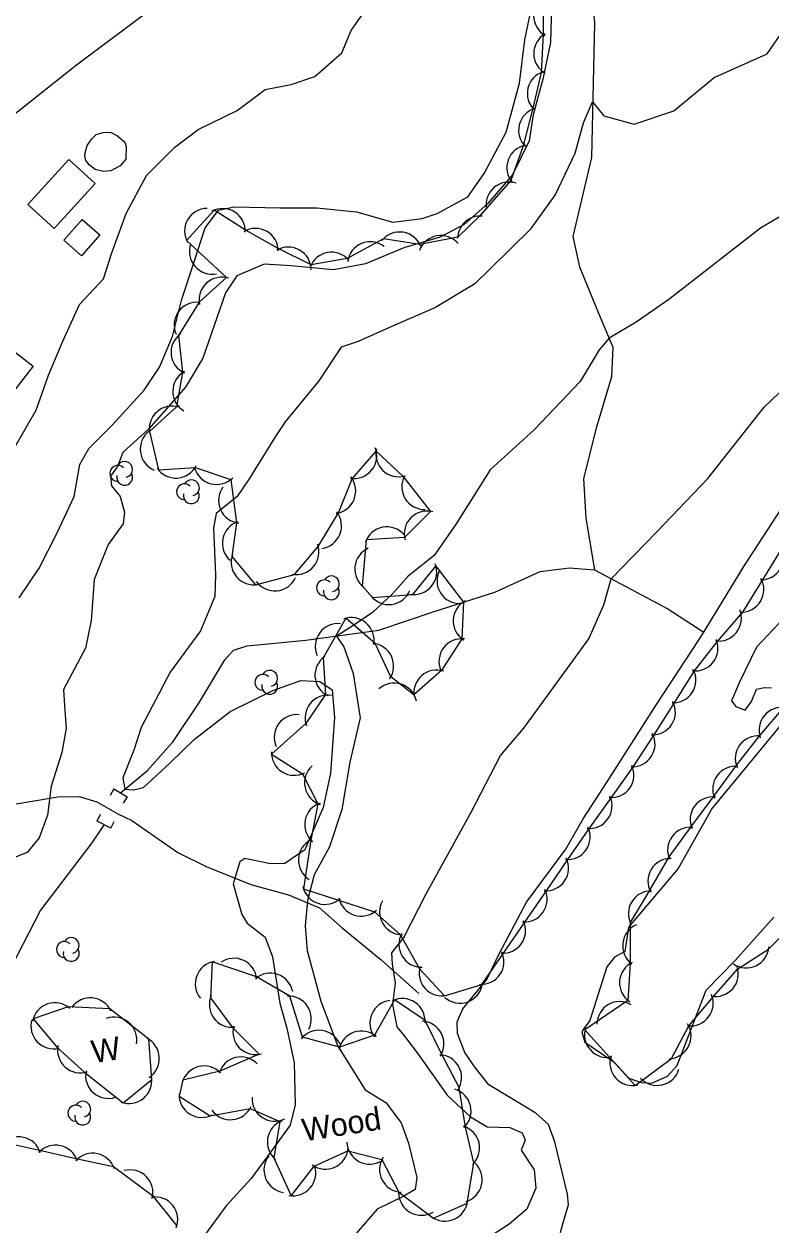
# Model space of a CAD drawing. Extents: x 646142 to 649934, y 5874075 to 5876351.
# Drawn here: x 647449.8 to 647548.4, y 5874738.3 to 5874896.7 of the extents above; entities that cross this region are included whole.
import ezdxf

# ---------------------------------------------------------------- set-up
doc = ezdxf.new("R2010")
doc.units = 0
for name, color, linetype in [('Niveau 1', 7, 'Continuous'), ('Niveau 2', 7, 'Continuous'), ('Niveau 21', 7, 'Continuous'), ('Niveau 22', 7, 'Continuous'), ('Niveau 26', 7, 'Continuous'), ('Niveau 31', 7, 'Continuous'), ('Niveau 4', 7, 'Continuous'), ('Niveau 44', 7, 'Continuous')]:
    doc.layers.add(name, color=color, linetype=linetype)

msp = doc.modelspace()

# ---------------------------------------------------------------- linework, layer by layer
at = {"layer": 'Niveau 1'}
msp.add_lwpolyline([(647449.16, 5874821.04), (647451.81, 5874824.99), (647454.16, 5874829.54), (647456.42, 5874834.44), (647457.16, 5874838.66), (647458.35, 5874840.76), (647461.44, 5874843.81), (647465.66, 5874848.43), (647467.69, 5874851.5), (647469.39, 5874855.52), (647470.65, 5874860.43), (647472.2, 5874865.25), (647473.73, 5874869.84), (647475.48, 5874872.17), (647477.55, 5874872.61), (647483.6, 5874872.51), (647488.47, 5874872.52), (647493.69, 5874871.99), (647498.47, 5874870.59), (647502.35, 5874871.09), (647504.34, 5874871.76), (647508.4, 5874873.97), (647510.54, 5874877.04), (647513.44, 5874882.46), (647515.18, 5874888.93), (647515.88, 5874894.66), (647516.94, 5874899.73)], dxfattribs=at)
at = {"layer": 'Niveau 2'}
for points in [[(647516.73, 5874869.78), (647519.92, 5874874.19), (647522.53, 5874879.72), (647523.64, 5874883.7), (647524.85, 5874886.46), (647526.34, 5874884.62), (647530.34, 5874883.55), (647535.57, 5874885.3), (647540.88, 5874889.68), (647547.86, 5874892.83), (647551.55, 5874898.11), (647555.29, 5874905.15), (647562.82, 5874910.81), (647569.78, 5874916.3), (647581.87, 5874923.46), (647587.37, 5874925.99), (647597.17, 5874928.01), (647609.62, 5874931.58), (647612.46, 5874932.66)], [(647587.02, 5874902.27), (647578.3, 5874894.25), (647568.2, 5874885.98), (647561.56, 5874878.41), (647547, 5874869.81), (647534.88, 5874860.4), (647530.59, 5874857.4), (647527.03, 5874855.29), (647525.71, 5874853.76), (647523.2, 5874849.58), (647517.13, 5874843.22), (647511.31, 5874837.95), (647506.85, 5874830.82), (647503.92, 5874826.66)], [(647499.98, 5874776.35), (647502.89, 5874782), (647508.76, 5874792.7), (647512.71, 5874800.27), (647515.76, 5874803.87), (647524.35, 5874815.66), (647526.31, 5874820.14), (647527.3, 5874823.58), (647533.34, 5874829.76), (647540.06, 5874836.78), (647547.47, 5874846.21), (647553.49, 5874851.98), (647558.46, 5874856.46), (647570.25, 5874863.5), (647581.11, 5874872.68), (647586.59, 5874878.98), (647594.82, 5874886.14), (647599.89, 5874888.52), (647612.06, 5874895.24), (647625.43, 5874900.68)], [(647448.13, 5874840.08), (647451.41, 5874845.82), (647453.05, 5874850.42), (647454.93, 5874854.92), (647457.13, 5874859.74), (647460.29, 5874863.14), (647461.41, 5874866.57), (647463.27, 5874871.77), (647465.98, 5874876.76), (647469.7, 5874880.5), (647472.79, 5874882.85), (647477.93, 5874885.33), (647481.63, 5874888.09), (647485.07, 5874888.78), (647488.18, 5874889.84), (647491.73, 5874892.93), (647493, 5874895.91), (647495.25, 5874899.16)], [(647519.44, 5874899.09), (647519.29, 5874894.29), (647518.26, 5874889.45), (647516.98, 5874884.77), (647516.46, 5874881.32), (647514.28, 5874876.84), (647511.02, 5874873.07), (647507.9, 5874870.31), (647504.72, 5874868.65), (647499.93, 5874867.24), (647494.86, 5874865.1), (647490.65, 5874864.33), (647485.07, 5874864.84), (647481.52, 5874865.07), (647477.91, 5874863.54), (647476.38, 5874861.29), (647473.39, 5874852.69), (647471.14, 5874848.84), (647466.3, 5874843.33), (647462.85, 5874840.24)], [(647516.73, 5874869.78), (647511.33, 5874864.44), (647509.3, 5874862.49), (647504.09, 5874859.34), (647498.45, 5874856.91), (647493.89, 5874854.87), (647491.67, 5874854.13), (647488.72, 5874849.68), (647484.27, 5874844.26), (647483.04, 5874842.44), (647479.51, 5874836.76), (647477.92, 5874834.43), (647475.15, 5874832.16), (647474.81, 5874830.31), (647475.1, 5874824.07), (647474.98, 5874821.24), (647473.09, 5874816.72), (647471.03, 5874813.88), (647469.12, 5874811.23), (647465.28, 5874803.93), (647464.29, 5874800.96), (647462.86, 5874797.3), (647463.13, 5874795.83), (647464.27, 5874795.72), (647465.57, 5874796.03), (647469.12, 5874799.31), (647472.28, 5874802.38), (647477.02, 5874806.07), (647482.63, 5874808.85), (647486.32, 5874810.16), (647488.87, 5874810), (647490.46, 5874808.92), (647490.78, 5874805.26), (647490.24, 5874797.93), (647489.29, 5874793.38), (647486.86, 5874787.8), (647484.22, 5874786.02), (647482.34, 5874785.95), (647478.96, 5874786.67), (647478.3, 5874786.25), (647477.42, 5874783.35), (647478.54, 5874779.29), (647479.25, 5874778.13), (647481.62, 5874776.31), (647482.6, 5874773.71), (647483.58, 5874767.58), (647484.51, 5874764.27), (647485.45, 5874759.72), (647485.61, 5874754.16), (647484.94, 5874751.51), (647482.47, 5874748.1), (647479.77, 5874744.48), (647476.49, 5874740.87), (647473.6, 5874736.88)], [(647462.85, 5874840.24), (647462.16, 5874838.36), (647461.24, 5874837.1), (647461.37, 5874835.82), (647462.51, 5874834.42), (647463.08, 5874832.36), (647462.88, 5874830.82), (647460.93, 5874828.11), (647459.05, 5874823.48), (647458.67, 5874818.06), (647457.92, 5874814.41), (647455.01, 5874808.98), (647455.17, 5874806.83), (647455.36, 5874803.86), (647454.81, 5874800.64), (647453.38, 5874796.23), (647452.9, 5874792.37), (647451.79, 5874789.39), (647450.22, 5874787.48), (647448.13, 5874786.63)], [(647503.92, 5874826.66), (647500.49, 5874823.91), (647498.42, 5874821.59), (647495.79, 5874819.1), (647493.2, 5874817.38), (647491.04, 5874816.01), (647492.01, 5874814.58), (647493.26, 5874811.07), (647494.16, 5874805.22), (647492.81, 5874799.39), (647491.75, 5874793.12), (647490.13, 5874788.2), (647488.09, 5874784.53), (647487.2, 5874781.15), (647486.91, 5874777.81), (647487.19, 5874774.54), (647488.97, 5874767.85), (647491.24, 5874761.9), (647494.84, 5874756.14), (647497.56, 5874754.47), (647499.6, 5874751.79), (647500.53, 5874749.12), (647501.65, 5874744.58), (647501.45, 5874743.03), (647499.84, 5874742.1), (647496.41, 5874740.41), (647493.09, 5874736.56)], [(647499.98, 5874776.35), (647498.31, 5874774.24), (647498.41, 5874772.72), (647498.78, 5874770.23), (647498.42, 5874767.42), (647499.02, 5874764.48), (647500.04, 5874763.22), (647501.82, 5874760.87), (647505.63, 5874755.47), (647508.71, 5874752.59), (647510.91, 5874751.28), (647513.94, 5874751.17), (647515.55, 5874750.5), (647515.94, 5874749.54), (647515.43, 5874748.19), (647517.12, 5874745.59), (647517.37, 5874743.2), (647516.18, 5874740.43), (647513.84, 5874738.43), (647511.34, 5874736.83)]]:
    msp.add_lwpolyline(points, dxfattribs=at)
at = {"layer": 'Niveau 21'}
msp.add_lwpolyline([(647375.88, 5874783.64), (647386.6, 5874800.46), (647387.61, 5874802.05), (647394.24, 5874812.47), (647397.22, 5874817.16), (647401.98, 5874824.88), (647404.82, 5874829.48), (647408.18, 5874834.93), (647412.58, 5874841.62), (647416.22, 5874847.16), (647418.02, 5874849.89), (647426.88, 5874864.06), (647431.4, 5874870.21), (647434.68, 5874873.68), (647435.51, 5874874.45), (647437.78, 5874876.55), (647439.49, 5874877.85), (647444.3, 5874881.5), (647456.75, 5874891.35), (647466.97, 5874898.99)], dxfattribs=at)
at = {"layer": 'Niveau 22'}
msp.add_lwpolyline([(647442.73, 5874792.86), (647454.29, 5874794.82), (647457.11, 5874794.86), (647459.42, 5874794.15), (647462.18, 5874792.55), (647464.03, 5874791.68), (647470.12, 5874787.47), (647473.85, 5874785.61), (647479.75, 5874783.26), (647484.72, 5874781.87), (647488.79, 5874780.16), (647491.78, 5874777.51), (647496.94, 5874773.31), (647501.9, 5874768.86)], dxfattribs=at)
at = {"layer": 'Niveau 26'}
for p, q in [((647461.68, 5874795.86), (647461.17, 5874795)), ((647461.68, 5874795.86), (647463.41, 5874794.81)), ((647463.41, 5874794.81), (647462.89, 5874793.96)), ((647459.46, 5874791.61), (647459.92, 5874792.5)), ((647461.26, 5874790.68), (647459.46, 5874791.61)), ((647461.26, 5874790.68), (647461.72, 5874791.57))]:
    msp.add_line(p, q, dxfattribs=at)
at = {"layer": 'Niveau 31'}
for points in [[(647459.33, 5874882.19), (647460.24, 5874882.45), (647461.23, 5874882.49), (647462.16, 5874882), (647463.13, 5874881.16), (647463.3, 5874880.6), (647463.24, 5874878.9), (647462.51, 5874878.02), (647461.29, 5874877.37), (647460.31, 5874877.27), (647459.22, 5874877.57), (647458.4, 5874878.19), (647457.92, 5874878.84), (647457.84, 5874879.59), (647458.13, 5874880.73), (647458.75, 5874881.6), (647459.33, 5874882.19)], [(647450.32, 5874872.93), (647455.73, 5874878.87), (647459.21, 5874875.7), (647453.81, 5874869.76), (647450.32, 5874872.93)], [(647459.8, 5874868.92), (647457.39, 5874866.18), (647455.07, 5874868.22), (647457.48, 5874870.96), (647459.8, 5874868.92)], [(647443.7, 5874849.12), (647447.68, 5874854.22), (647451.02, 5874851.62), (647447.04, 5874846.51), (647443.7, 5874849.12)]]:
    msp.add_lwpolyline(points, dxfattribs=at)
at = {"layer": 'Niveau 4'}
for points in [[(647512.8, 5874928.12), (647514.57, 5874925.73), (647517.18, 5874922.14), (647522.23, 5874913.06), (647524.07, 5874907.75), (647525.09, 5874896.86), (647524.69, 5874879.14), (647522.24, 5874868.71), (647523.12, 5874864.7), (647525.64, 5874858.61), (647527.52, 5874854.11), (647527.34, 5874850.21), (647525.33, 5874843.44), (647523.65, 5874836.81), (647523.96, 5874831.55), (647525.11, 5874824.75)], [(647533.19, 5874806.86), (647538.92, 5874815.55), (647539.5, 5874816.52), (647544.78, 5874825.2), (647551.62, 5874835.66)], [(647462.54, 5874795.34), (647466.12, 5874798.27), (647469.5, 5874802.12), (647472.97, 5874807.28), (647476.29, 5874812.89), (647477.45, 5874814.17), (647479.28, 5874814.71), (647486.99, 5874815.47), (647496.65, 5874816.77), (647503.95, 5874819.26), (647511.95, 5874821.81), (647517.93, 5874824.51), (647521.78, 5874825.01), (647525.11, 5874824.75), (647534.75, 5874819.59), (647539.5, 5874816.52)], [(647551.6, 5874819.99), (647546.48, 5874814.53), (647544.23, 5874809.95), (647543.19, 5874807.49), (647543.74, 5874806.72), (647544.97, 5874806.25), (647545.8, 5874807.4), (647546.46, 5874808.99), (647547.51, 5874809.22), (647548.46, 5874809.19)], [(647520.61, 5874737.33), (647520.95, 5874738.66), (647521.66, 5874740.98), (647521.51, 5874742.38), (647519.85, 5874749.29), (647519.02, 5874751.57), (647517.33, 5874753.06), (647511.14, 5874756.81), (647509.36, 5874759.11), (647507.97, 5874761.1), (647507, 5874763.6), (647506.96, 5874765.13), (647507.73, 5874766.86), (647510.88, 5874770.71), (647512.54, 5874774.17), (647516.11, 5874780.89), (647521.3, 5874787.89), (647523.61, 5874791.89), (647526.77, 5874796.8), (647533.19, 5874806.86)], [(647549.79, 5874804.37), (647540.63, 5874793.33), (647536.13, 5874785.34), (647529.59, 5874777.62), (647529.1, 5874774.39), (647527.75, 5874773.67), (647526.7, 5874772.38), (647524.47, 5874765.32), (647523.74, 5874764.31), (647523.44, 5874763.81), (647523.82, 5874762.43), (647527.64, 5874759.86), (647529.64, 5874757.69), (647531.24, 5874757.14), (647532.67, 5874757.05), (647534.71, 5874757.96), (647535.98, 5874759.38), (647538.41, 5874765.64), (647539.81, 5874769.31), (647543.67, 5874773.23), (647548.76, 5874778.92)], [(647460.37, 5874791.14), (647458.74, 5874788.74), (647451.99, 5874779.86), (647447.27, 5874770.71), (647443.84, 5874763.92), (647438.88, 5874758.27), (647438.16, 5874756.08), (647437.25, 5874752.35), (647437.07, 5874750.69)]]:
    msp.add_lwpolyline(points, dxfattribs=at)
at = {"layer": 'Niveau 44'}
for points in [[(647518.28, 5874900.27), (647518.3, 5874895.41), (647518.07, 5874890.36), (647516.96, 5874885.63), (647515.7, 5874880.68), (647514.04, 5874876.12), (647509.93, 5874871.42), (647507.04, 5874868.64), (647502.05, 5874867.67), (647497.25, 5874868.43), (647492.47, 5874865.81), (647487.69, 5874864.96), (647483.34, 5874867.12), (647479.11, 5874869.52), (647474.9, 5874872.19), (647471.27, 5874868.19), (647476.54, 5874863.29), (647472.92, 5874860.05), (647470.21, 5874855.67), (647470.71, 5874850.84)], [(647470.71, 5874850.84), (647469.94, 5874846.27), (647466.35, 5874843.01), (647467.55, 5874837.94), (647472.39, 5874838.25), (647477.11, 5874836.68), (647477.86, 5874830.97), (647477.24, 5874826.49), (647480.37, 5874822.78), (647485.5, 5874824.14), (647488.65, 5874827.83), (647491.31, 5874832.26), (647493.13, 5874836.76), (647496.27, 5874840.42), (647499.8, 5874837.09), (647503.46, 5874832.46), (647500.03, 5874829.02), (647494.98, 5874828.69), (647494.45, 5874822.62), (647495.78, 5874821.09), (647501.1, 5874821.5), (647504.17, 5874825.25), (647507.8, 5874820.5), (647507.57, 5874815.65), (647504.92, 5874811.45), (647501.27, 5874808.25), (647498.22, 5874810.62), (647496.14, 5874815.01), (647492.3, 5874818.36), (647489.27, 5874813.14), (647489.61, 5874808.3), (647487, 5874804.46), (647482.46, 5874800.44), (647486.57, 5874797.85), (647488.59, 5874793.87), (647487.66, 5874789.11), (647486.69, 5874782.69), (647491.31, 5874781.19), (647496.06, 5874779.65), (647499.46, 5874776.63), (647502.01, 5874772.13), (647505.31, 5874768.57), (647510.22, 5874770.07), (647512.98, 5874774.06), (647515.91, 5874778.29), (647518.67, 5874782.29), (647521.59, 5874786.52), (647524.35, 5874790.52), (647527.34, 5874794.7), (647530.14, 5874798.67), (647532.95, 5874802.99), (647535.56, 5874807.08), (647538.28, 5874811.42), (647541.28, 5874815.24), (647544.68, 5874819.17), (647547.21, 5874823.31), (647549.95, 5874827.75)], [(647550.02, 5874806.6), (647546.88, 5874802.9), (647543.71, 5874798.83), (647540.83, 5874794.93), (647537.76, 5874790.79), (647534.88, 5874786.89), (647532.31, 5874782.39), (647529.81, 5874778.23), (647529.79, 5874772.8), (647529.49, 5874767.96), (647523.83, 5874764.05), (647527.09, 5874760.45), (647530.44, 5874756.74), (647535.25, 5874760.29), (647537.52, 5874764.58), (647540.81, 5874768.48), (647544, 5874772.14), (647548.06, 5874774.7), (647551.64, 5874778.34)], [(647470.27, 5874755.32), (647474.37, 5874752.73), (647479.64, 5874753.7), (647483.59, 5874751.96), (647482.77, 5874747.17), (647485.08, 5874742.19), (647488.11, 5874746.08), (647492.53, 5874748.09), (647497.05, 5874746.98), (647499.29, 5874742.67), (647503.84, 5874739.25), (647508.29, 5874741.19), (647509.19, 5874746.52), (647508.09, 5874751.25), (647507.24, 5874756.45), (647504.99, 5874760.75), (647502.74, 5874765.32), (647498.7, 5874768.01), (647496.05, 5874763.37), (647491.46, 5874761.78), (647486.58, 5874763.12), (647484.88, 5874768.52), (647480.47, 5874771.07), (647474.62, 5874773.02), (647474.41, 5874768.31), (647477.3, 5874764.41), (647480.86, 5874760.85), (647475.65, 5874758.64), (647470.79, 5874757.45), (647470.27, 5874755.32)], [(647462.91, 5874754.45), (647466.67, 5874757.53), (647466.27, 5874762.82), (647461.14, 5874766.83), (647455.62, 5874767.09), (647451.02, 5874765.53), (647454.25, 5874761.71), (647457.85, 5874758.45), (647462.91, 5874754.45)], [(647469.98, 5874738.25), (647466.95, 5874742.04), (647461.62, 5874746.02), (647456.87, 5874747.03), (647451.85, 5874748.14), (647447.12, 5874749.21), (647441.99, 5874751.36), (647436.81, 5874750.54), (647433.42, 5874747.06), (647433.15, 5874741.79), (647434.26, 5874736.42)]]:
    msp.add_lwpolyline(points, dxfattribs=at)
for centre, radius, start, end in [((647520.06, 5874897.85), 3, 120.1982, 240.1762), ((647520.07, 5874892.85), 3, 120.1982, 240.1762), ((647519.23, 5874887.59), 3, 106.773, 226.751), ((647518.08, 5874882.73), 3, 106.773, 226.751), ((647516.53, 5874877.8), 3, 100.096, 220.074), ((647513.78, 5874872.9), 3, 71.1554, 191.1334), ((647474, 5874869.43), 3, 90.4733, 210.4512), ((647476.01, 5874869.4), 3, 357.7385, 117.7164), ((647510.03, 5874868.42), 3, 85.8329, 178.2735), ((647480.35, 5874866.79), 3, 0.4234, 120.4014), ((647499.38, 5874866.31), 3, 21.0634, 141.0413), ((647504.81, 5874865.85), 3, 40.2753, 160.2533), ((647474.63, 5874866.75), 3, 160.9522, 280.9301), ((647484.7, 5874864.32), 3, 0.4234, 120.4014), ((647495.51, 5874865.03), 3, 52.6245, 172.6024), ((647490.39, 5874863.65), 3, 40.1323, 160.1102), ((647475.91, 5874860.35), 3, 71.7713, 191.7493), ((647472.62, 5874857.04), 3, 83.5365, 203.5145), ((647472.21, 5874853.44), 3, 125.9068, 245.8848), ((647472.44, 5874848.28), 3, 119.1611, 239.1391), ((647469.34, 5874843.34), 3, 72.2738, 192.2518), ((647468.15, 5874840.67), 3, 127.4354, 247.4134), ((647493.36, 5874839.8), 3, 260.6584, 20.6364), ((647499.24, 5874840.03), 3, 166.6808, 286.6587), ((647463.09, 5874838), 1.05, 282.2692, 149.7263), ((647462.19, 5874837.47), 1.05, 44.1154, 269.804), ((647463.09, 5874836.95), 1.05, 166.9369, 29.6212), ((647469.86, 5874839.85), 3, 213.6942, 333.6722), ((647475.22, 5874839.01), 3, 195.2201, 315.198), ((647471, 5874835.04), 1.05, 44.1154, 269.804), ((647471.9, 5874835.57), 1.05, 282.2692, 149.7263), ((647478.49, 5874833.9), 3, 143.7812, 263.7591), ((647490.58, 5874835.17), 3, 277.9957, 37.9737), ((647502.66, 5874835.71), 3, 151.6857, 271.6636), ((647471.9, 5874834.52), 1.05, 166.9369, 29.6212), ((647502.99, 5874829.5), 3, 75.1129, 195.0909), ((647478.99, 5874828.25), 3, 108.3654, 228.3434), ((647488.71, 5874830.54), 3, 277.9957, 37.9737), ((647497.69, 5874827.41), 3, 40.8326, 160.8105), ((647485.74, 5874827.13), 3, 259.5106, 19.4885), ((647547.06, 5874826.43), 3, 268.5187, 28.4967), ((647480.15, 5874825.77), 3, 160.1589, 280.1369), ((647496.46, 5874824.85), 3, 114.0904, 234.0684), ((647501.27, 5874824.49), 3, 260.6659, 20.6438), ((647507.31, 5874823.3), 3, 152.0297, 272.0077), ((647482.9, 5874824.96), 3, 215.6588, 335.6368), ((647489.46, 5874822.37), 1.05, 44.1154, 269.804), ((647490.36, 5874822.9), 1.05, 282.2692, 149.7263), ((647544.44, 5874822.16), 3, 268.5187, 28.4967), ((647490.36, 5874821.85), 1.05, 166.9369, 29.6212), ((647497.95, 5874823.16), 3, 217.6265, 337.6045), ((647509.45, 5874818), 3, 117.2703, 237.2482), ((647493.01, 5874815.45), 3, 349.5853, 109.5632), ((647541.48, 5874818.35), 3, 261.9075, 21.8854), ((647491.25, 5874814.65), 3, 83.8587, 203.8366), ((647495.59, 5874812.06), 3, 325.2569, 85.2348), ((647507.57, 5874812.65), 3, 82.752, 202.73), ((647538.39, 5874814.42), 3, 261.9075, 21.8854), ((647491.2, 5874810.85), 3, 124.0377, 244.0157), ((647481.33, 5874809.91), 1.05, 44.1154, 269.804), ((647482.23, 5874810.44), 1.05, 282.2692, 149.7263), ((647504.26, 5874808.53), 3, 71.3883, 191.3662), ((647535.47, 5874810.2), 3, 267.4106, 27.3885), ((647482.23, 5874809.39), 1.05, 166.9369, 29.6212), ((647498.66, 5874806.81), 3, 12.159, 132.1369), ((647489.9, 5874805.22), 3, 80.6661, 200.6441), ((647532.77, 5874805.99), 3, 267.4106, 27.3885), ((647485.83, 5874802.66), 3, 84.0476, 204.0255), ((647549.8, 5874803.61), 3, 79.6897, 199.6676), ((647530.08, 5874801.77), 3, 267.4106, 27.3885), ((647546.66, 5874799.85), 3, 83.5104, 203.4883), ((647485.46, 5874800.64), 3, 177.8685, 297.8464), ((647489.83, 5874796.65), 3, 132.0511, 252.029), ((647527.3, 5874797.7), 3, 264.7638, 24.7417), ((647543.69, 5874795.83), 3, 83.5104, 203.4883), ((647524.41, 5874793.62), 3, 264.7638, 24.7417), ((647540.71, 5874791.81), 3, 83.5104, 203.4883), ((647489.85, 5874791.15), 3, 108.9414, 228.9193), ((647521.52, 5874789.52), 3, 265.4028, 25.3808), ((647537.74, 5874787.79), 3, 83.5104, 203.4883), ((647489.03, 5874786.46), 3, 117.7456, 237.7235), ((647518.68, 5874785.41), 3, 265.4028, 25.3808), ((647535.15, 5874783.69), 3, 89.0015, 208.9795), ((647489.54, 5874783.62), 3, 192.0303, 312.0082), ((647515.84, 5874781.29), 3, 265.4028, 25.3808), ((647532.57, 5874779.4), 3, 89.0015, 208.9795), ((647494.3, 5874782.07), 3, 192.0303, 312.0082), ((647499.73, 5874779.62), 3, 150.8993, 270.8772), ((647513, 5874777.18), 3, 265.4028, 25.3808), ((647531.81, 5874775.17), 3, 113.4748, 233.4527), ((647455.14, 5874774.67), 1.05, 44.1154, 269.804), ((647456.04, 5874775.2), 1.05, 282.2692, 149.7263), ((647502.29, 5874775.33), 3, 150.8993, 270.8772), ((647456.04, 5874774.15), 1.05, 166.9369, 29.6212), ((647510.15, 5874773.07), 3, 265.2205, 25.1984), ((647545.11, 5874775.24), 3, 235.6046, 355.5826), ((647475.41, 5874770.13), 3, 99.2016, 219.1796), ((647477.52, 5874770.51), 3, 4.695, 124.673), ((647504.95, 5874771.55), 3, 162.8568, 282.8348), ((647531.4, 5874770.27), 3, 116.4355, 236.4135), ((647541.07, 5874771.47), 3, 258.9157, 18.8936), ((647482.32, 5874768.55), 3, 10.8776, 130.8555), ((647507.35, 5874770.59), 3, 228.3904, 348.3684), ((647453.88, 5874764.64), 3, 48.7131, 168.691), ((647458.56, 5874765.29), 3, 24.8182, 144.7961), ((647477.27, 5874767.41), 3, 156.5497, 276.5277), ((647484.73, 5874765.52), 3, 333.2171, 93.1951), ((647498.46, 5874764.97), 3, 97.0313, 217.0093), ((647499.74, 5874765.2), 3, 356.2694, 116.2473), ((647528.41, 5874764.8), 3, 59.5905, 179.5684), ((647537.76, 5874767.58), 3, 262.9102, 22.8882), ((647453.72, 5874764.57), 3, 163.86, 283.8379), ((647461.69, 5874762.75), 3, 349.9436, 109.9216), ((647480.37, 5874763.81), 3, 165.4655, 285.4434), ((647502.23, 5874762.21), 3, 327.6157, 87.5936), ((647526.77, 5874763.43), 3, 162.129, 282.107), ((647534.83, 5874763.26), 3, 272.0695, 32.0475), ((647464.67, 5874760.28), 3, 303.5962, 63.5741), ((647488.73, 5874761.02), 3, 21.6835, 141.6615), ((647494.33, 5874760.91), 3, 49.1944, 169.1723), ((647457.24, 5874761.39), 3, 167.8741, 287.8521), ((647478.42, 5874757.5), 3, 43.7618, 163.7398), ((647504.55, 5874757.78), 3, 327.6157, 87.5936), ((647530.12, 5874759.72), 3, 162.129, 282.107), ((647460.94, 5874758.03), 3, 167.8741, 287.8521), ((647473.57, 5874756.31), 3, 43.7618, 163.7398), ((647533.36, 5874759.74), 3, 223.0654, 343.0433), ((647463.67, 5874757.35), 3, 249.3244, 9.3023), ((647473.27, 5874755.52), 3, 177.6882, 297.6662), ((647482.9, 5874755.02), 3, 176.3828, 296.3607), ((647505.8, 5874753.36), 3, 313.0746, 73.0526), ((647456.66, 5874753.08), 1.05, 44.1154, 269.804), ((647457.56, 5874753.61), 1.05, 282.2692, 149.7263), ((647477.05, 5874755.21), 3, 215.6595, 335.6375), ((647457.56, 5874752.56), 1.05, 166.9369, 29.6212), ((647484.92, 5874749.27), 3, 110.2644, 230.2424), ((647506.93, 5874748.49), 3, 313.0746, 73.0526), ((647449.1, 5874746.96), 3, 17.3029, 137.2808), ((647453.98, 5874745.86), 3, 17.3029, 137.2808), ((647495.43, 5874749.35), 3, 181.7495, 301.7275), ((647458.88, 5874744.8), 3, 17.9801, 137.958), ((647484.48, 5874745.6), 3, 141.8848, 261.8627), ((647489.59, 5874748.69), 3, 234.446, 354.424), ((647499.73, 5874745.64), 3, 147.4861, 267.4641), ((647463.82, 5874742.6), 3, 344.9246, 104.9025), ((647485.31, 5874745.18), 3, 259.5574, 19.5353), ((647507.28, 5874744.3), 3, 286.9113, 46.8892), ((647502.24, 5874742.61), 3, 181.0522, 301.0301), ((647467.09, 5874739.04), 3, 338.7533, 98.7313), ((647505.36, 5874741.83), 3, 233.5515, 353.5294)]:
    msp.add_arc(centre, radius, start, end, dxfattribs=at)

# ---------------------------------------------------------------- texts
for s, p in [('W', (647458.96, 5874759.66)), ('Wood', (647486.76, 5874749.34))]:
    msp.add_text(s, height=3, rotation=8.9405, dxfattribs=at).set_placement(p)

doc.saveas('drawing.dxf')
